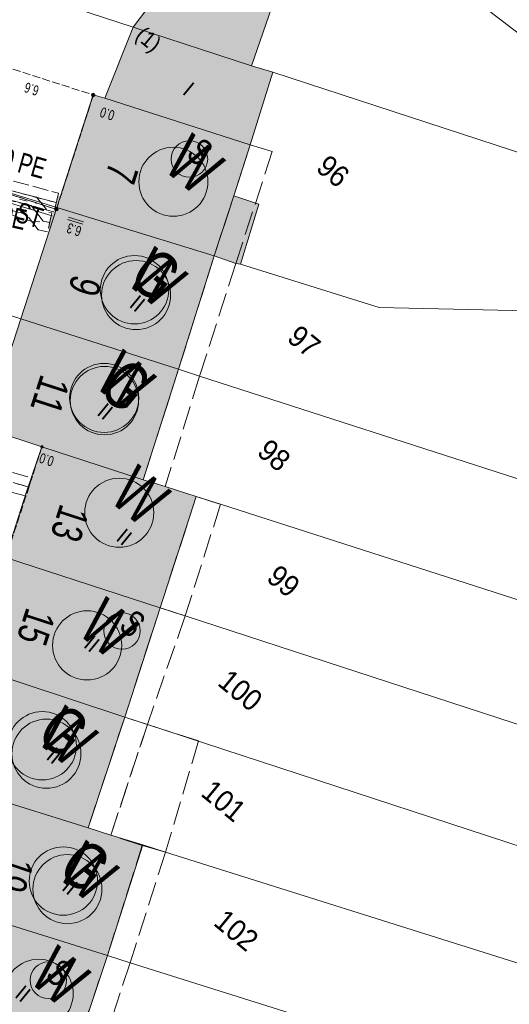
# Model space of a CAD drawing. Header units: metres. Extents: x -740 to 758, y -633 to 854.
# Tile 577 of 656: x 241 to 267, y -365 to -313. Entities that reach past the tile are written whole.
import ezdxf

# ---------------------------------------------------------------- set-up
doc = ezdxf.new("R2010")
doc.units = ezdxf.units.M
doc.header["$MEASUREMENT"] = 0
for name, pattern in [('1248_416', [1.664, 1.248, -0.416]), ('333_125', [0.4576, 0.3328, -0.1248]), ('416_125', [0.5408, 0.416, -0.1248]), ('416_416', [0.832, 0.416, -0.416]), ('832_208', [1.04, 0.832, -0.208])]:
    doc.linetypes.add(name, pattern=pattern)
for name, color, linetype in [('Gas.LOVION', 7, 'Continuous'), ('Grundkarte.LOVION', 7, 'Continuous'), ('Grundkarte_Text.LOVION', 7, 'Continuous'), ('Strom.LOVION', 7, 'Continuous'), ('StromBemass.LOVION', 7, 'Continuous'), ('Wasser.LOVION', 7, 'Continuous')]:
    doc.layers.add(name, color=color, linetype=linetype)
doc.styles.add('ERSTELLTER_STIL_1', font='arial.ttf')

msp = doc.modelspace()

# ---------------------------------------------------------------- hatches: boundary and pattern name
at = {"layer": 'Gas.LOVION', "linetype": 'Continuous', "lineweight": 13}
msp.add_hatch(color=7, dxfattribs=at).paths.add_polyline_path([(243.03, -323.168), (242.82, -323.883), (243.169, -323.982), (243.38, -323.267)])
at = {"layer": 'Grundkarte.LOVION', "linetype": 'Continuous', "lineweight": 18}
for color, points in [(254, [(253.805, -310.942), (250.871, -308.747), (247.181, -313.629), (253.379, -315.654), (254.737, -311.708)]), (254, [(253.379, -315.654), (247.181, -313.629), (245.683, -317.352), (253.311, -319.798), (254.505, -315.987)]), (9, [(253.311, -319.798), (245.683, -317.352), (245.075, -317.175), (243.171, -323.095), (251.428, -325.628), (252.56, -326.02), (252.8, -326.055), (253.764, -322.917), (252.451, -322.483)]), (9, [(241.288, -328.925), (249.557, -331.574), (251.428, -325.628), (243.171, -323.095)]), (9, [(241.288, -328.925), (239.399, -334.695), (239.671, -334.757), (242.388, -335.644), (247.7, -337.371), (249.557, -331.574)]), (9, [(242.388, -335.644), (241.584, -337.999), (240.473, -341.447), (248.592, -344.082), (250.475, -338.253), (248.858, -337.731), (247.7, -337.371)]), (9, [(240.473, -341.447), (238.637, -347.154), (246.73, -349.82), (248.592, -344.082)]), (9, [(238.637, -347.154), (236.674, -353.079), (239.541, -353.981), (244.814, -355.623), (246.73, -349.82)]), (9, [(237.593, -359.758), (245.824, -362.323), (247.681, -356.525), (246.005, -356.009), (244.814, -355.623), (239.541, -353.981)]), (9, [(237.593, -359.758), (235.678, -365.561), (243.95, -367.944), (245.824, -362.323)])]:
    msp.add_hatch(color=color, dxfattribs=at).paths.add_polyline_path(points)
at = {"layer": 'Strom.LOVION', "linetype": 'Continuous', "lineweight": 13}
msp.add_hatch(color=7, dxfattribs=at).paths.add_polyline_path([(243.307, -322.668), (242.991, -323.674), (243.205, -323.742), (243.52, -322.736)])
at = {"layer": 'StromBemass.LOVION', "linetype": 'Continuous', "lineweight": 13}
for points in [[(245.149, -317.246), (245.156, -317.237), (245.162, -317.226), (245.166, -317.216), (245.169, -317.204), (245.17, -317.193), (245.17, -317.181), (245.169, -317.17), (245.166, -317.158), (245.161, -317.148), (245.156, -317.137), (245.149, -317.128), (245.141, -317.119), (245.132, -317.112), (245.122, -317.106), (245.112, -317.101), (245.1, -317.097), (245.089, -317.095), (245.077, -317.095), (245.066, -317.095), (245.054, -317.098), (245.043, -317.101), (245.033, -317.106), (245.023, -317.112), (245.014, -317.12), (245.006, -317.128), (244.999, -317.138), (244.994, -317.148), (244.989, -317.159), (244.987, -317.17), (244.985, -317.182), (244.985, -317.193), (244.987, -317.205), (244.99, -317.216), (244.994, -317.227), (245, -317.237), (245.006, -317.247), (245.014, -317.255), (245.023, -317.262), (245.033, -317.269), (245.044, -317.274), (245.055, -317.277), (245.066, -317.279), (245.078, -317.28), (245.09, -317.279), (245.101, -317.277), (245.112, -317.273), (245.123, -317.268), (245.132, -317.262), (245.141, -317.255)], [(245.149, -317.246), (245.156, -317.237), (245.162, -317.226), (245.166, -317.216), (245.169, -317.204), (245.17, -317.193), (245.17, -317.181), (245.169, -317.17), (245.166, -317.158), (245.161, -317.148), (245.156, -317.137), (245.149, -317.128), (245.141, -317.119), (245.132, -317.112), (245.122, -317.106), (245.112, -317.101), (245.1, -317.097), (245.089, -317.095), (245.077, -317.095), (245.066, -317.095), (245.054, -317.098), (245.043, -317.101), (245.033, -317.106), (245.023, -317.112), (245.014, -317.12), (245.006, -317.128), (244.999, -317.138), (244.994, -317.148), (244.989, -317.159), (244.987, -317.17), (244.985, -317.182), (244.985, -317.193), (244.987, -317.205), (244.99, -317.216), (244.994, -317.227), (245, -317.237), (245.006, -317.247), (245.014, -317.255), (245.023, -317.262), (245.033, -317.269), (245.044, -317.274), (245.055, -317.277), (245.066, -317.279), (245.078, -317.28), (245.09, -317.279), (245.101, -317.277), (245.112, -317.273), (245.123, -317.268), (245.132, -317.262), (245.141, -317.255)], [(243.221, -323.237), (243.228, -323.227), (243.234, -323.217), (243.238, -323.206), (243.241, -323.195), (243.242, -323.183), (243.242, -323.171), (243.241, -323.159), (243.238, -323.148), (243.233, -323.137), (243.228, -323.127), (243.221, -323.117), (243.213, -323.109), (243.204, -323.101), (243.194, -323.095), (243.183, -323.09), (243.172, -323.086), (243.16, -323.084), (243.148, -323.084), (243.137, -323.084), (243.125, -323.087), (243.114, -323.09), (243.103, -323.095), (243.093, -323.102), (243.084, -323.109), (243.076, -323.118), (243.069, -323.127), (243.064, -323.138), (243.06, -323.149), (243.057, -323.16), (243.055, -323.172), (243.055, -323.183), (243.057, -323.195), (243.06, -323.207), (243.064, -323.217), (243.07, -323.228), (243.077, -323.237), (243.085, -323.246), (243.094, -323.253), (243.104, -323.26), (243.114, -323.264), (243.126, -323.268), (243.137, -323.27), (243.149, -323.271), (243.161, -323.27), (243.172, -323.268), (243.183, -323.264), (243.194, -323.259), (243.204, -323.253), (243.213, -323.245)], [(243.221, -323.237), (243.228, -323.227), (243.234, -323.217), (243.238, -323.206), (243.241, -323.195), (243.242, -323.183), (243.242, -323.171), (243.241, -323.159), (243.238, -323.148), (243.233, -323.137), (243.228, -323.127), (243.221, -323.117), (243.213, -323.109), (243.204, -323.101), (243.194, -323.095), (243.183, -323.09), (243.172, -323.086), (243.16, -323.084), (243.148, -323.084), (243.137, -323.084), (243.125, -323.087), (243.114, -323.09), (243.103, -323.095), (243.093, -323.102), (243.084, -323.109), (243.076, -323.118), (243.069, -323.127), (243.064, -323.138), (243.06, -323.149), (243.057, -323.16), (243.055, -323.172), (243.055, -323.183), (243.057, -323.195), (243.06, -323.207), (243.064, -323.217), (243.07, -323.228), (243.077, -323.237), (243.085, -323.246), (243.094, -323.253), (243.104, -323.26), (243.114, -323.264), (243.126, -323.268), (243.137, -323.27), (243.149, -323.271), (243.161, -323.27), (243.172, -323.268), (243.183, -323.264), (243.194, -323.259), (243.204, -323.253), (243.213, -323.245)], [(242.439, -335.686), (242.443, -335.679), (242.447, -335.672), (242.45, -335.665), (242.452, -335.657), (242.453, -335.649), (242.453, -335.641), (242.452, -335.633), (242.45, -335.626), (242.447, -335.618), (242.443, -335.611), (242.438, -335.605), (242.433, -335.599), (242.427, -335.594), (242.42, -335.59), (242.413, -335.586), (242.405, -335.584), (242.397, -335.582), (242.389, -335.582), (242.381, -335.582), (242.373, -335.584), (242.366, -335.586), (242.359, -335.59), (242.352, -335.594), (242.346, -335.599), (242.34, -335.605), (242.336, -335.611), (242.332, -335.618), (242.329, -335.626), (242.327, -335.634), (242.326, -335.642), (242.326, -335.65), (242.327, -335.658), (242.329, -335.665), (242.332, -335.673), (242.336, -335.68), (242.341, -335.686), (242.346, -335.692), (242.352, -335.697), (242.359, -335.701), (242.366, -335.705), (242.374, -335.707), (242.382, -335.709), (242.39, -335.709), (242.398, -335.709), (242.405, -335.707), (242.413, -335.705), (242.42, -335.701), (242.427, -335.697), (242.433, -335.692)], [(242.439, -335.686), (242.443, -335.679), (242.447, -335.672), (242.45, -335.665), (242.452, -335.657), (242.453, -335.649), (242.453, -335.641), (242.452, -335.633), (242.45, -335.626), (242.447, -335.618), (242.443, -335.611), (242.438, -335.605), (242.433, -335.599), (242.427, -335.594), (242.42, -335.59), (242.413, -335.586), (242.405, -335.584), (242.397, -335.582), (242.389, -335.582), (242.381, -335.582), (242.373, -335.584), (242.366, -335.586), (242.359, -335.59), (242.352, -335.594), (242.346, -335.599), (242.34, -335.605), (242.336, -335.611), (242.332, -335.618), (242.329, -335.626), (242.327, -335.634), (242.326, -335.642), (242.326, -335.65), (242.327, -335.658), (242.329, -335.665), (242.332, -335.673), (242.336, -335.68), (242.341, -335.686), (242.346, -335.692), (242.352, -335.697), (242.359, -335.701), (242.366, -335.705), (242.374, -335.707), (242.382, -335.709), (242.39, -335.709), (242.398, -335.709), (242.405, -335.707), (242.413, -335.705), (242.42, -335.701), (242.427, -335.697), (242.433, -335.692)], [(242.439, -335.686), (242.443, -335.679), (242.447, -335.672), (242.45, -335.665), (242.452, -335.657), (242.453, -335.649), (242.453, -335.641), (242.452, -335.633), (242.45, -335.626), (242.447, -335.618), (242.443, -335.611), (242.438, -335.605), (242.433, -335.599), (242.427, -335.594), (242.42, -335.59), (242.413, -335.586), (242.405, -335.584), (242.397, -335.582), (242.389, -335.582), (242.381, -335.582), (242.373, -335.584), (242.366, -335.586), (242.359, -335.59), (242.352, -335.594), (242.346, -335.599), (242.34, -335.605), (242.336, -335.611), (242.332, -335.618), (242.329, -335.626), (242.327, -335.634), (242.326, -335.642), (242.326, -335.65), (242.327, -335.658), (242.329, -335.665), (242.332, -335.673), (242.336, -335.68), (242.341, -335.686), (242.346, -335.692), (242.352, -335.697), (242.359, -335.701), (242.366, -335.705), (242.374, -335.707), (242.382, -335.709), (242.39, -335.709), (242.398, -335.709), (242.405, -335.707), (242.413, -335.705), (242.42, -335.701), (242.427, -335.697), (242.433, -335.692)], [(242.439, -335.686), (242.443, -335.679), (242.447, -335.672), (242.45, -335.665), (242.452, -335.657), (242.453, -335.649), (242.453, -335.641), (242.452, -335.633), (242.45, -335.626), (242.447, -335.618), (242.443, -335.611), (242.438, -335.605), (242.433, -335.599), (242.427, -335.594), (242.42, -335.59), (242.413, -335.586), (242.405, -335.584), (242.397, -335.582), (242.389, -335.582), (242.381, -335.582), (242.373, -335.584), (242.366, -335.586), (242.359, -335.59), (242.352, -335.594), (242.346, -335.599), (242.34, -335.605), (242.336, -335.611), (242.332, -335.618), (242.329, -335.626), (242.327, -335.634), (242.326, -335.642), (242.326, -335.65), (242.327, -335.658), (242.329, -335.665), (242.332, -335.673), (242.336, -335.68), (242.341, -335.686), (242.346, -335.692), (242.352, -335.697), (242.359, -335.701), (242.366, -335.705), (242.374, -335.707), (242.382, -335.709), (242.39, -335.709), (242.398, -335.709), (242.405, -335.707), (242.413, -335.705), (242.42, -335.701), (242.427, -335.697), (242.433, -335.692)], [(242.439, -335.686), (242.443, -335.679), (242.447, -335.672), (242.45, -335.665), (242.452, -335.657), (242.453, -335.649), (242.453, -335.641), (242.452, -335.633), (242.45, -335.626), (242.447, -335.618), (242.443, -335.611), (242.438, -335.605), (242.433, -335.599), (242.427, -335.594), (242.42, -335.59), (242.413, -335.586), (242.405, -335.584), (242.397, -335.582), (242.389, -335.582), (242.381, -335.582), (242.373, -335.584), (242.366, -335.586), (242.359, -335.59), (242.352, -335.594), (242.346, -335.599), (242.34, -335.605), (242.336, -335.611), (242.332, -335.618), (242.329, -335.626), (242.327, -335.634), (242.326, -335.642), (242.326, -335.65), (242.327, -335.658), (242.329, -335.665), (242.332, -335.673), (242.336, -335.68), (242.341, -335.686), (242.346, -335.692), (242.352, -335.697), (242.359, -335.701), (242.366, -335.705), (242.374, -335.707), (242.382, -335.709), (242.39, -335.709), (242.398, -335.709), (242.405, -335.707), (242.413, -335.705), (242.42, -335.701), (242.427, -335.697), (242.433, -335.692)], [(242.439, -335.686), (242.443, -335.679), (242.447, -335.672), (242.45, -335.665), (242.452, -335.657), (242.453, -335.649), (242.453, -335.641), (242.452, -335.633), (242.45, -335.626), (242.447, -335.618), (242.443, -335.611), (242.438, -335.605), (242.433, -335.599), (242.427, -335.594), (242.42, -335.59), (242.413, -335.586), (242.405, -335.584), (242.397, -335.582), (242.389, -335.582), (242.381, -335.582), (242.373, -335.584), (242.366, -335.586), (242.359, -335.59), (242.352, -335.594), (242.346, -335.599), (242.34, -335.605), (242.336, -335.611), (242.332, -335.618), (242.329, -335.626), (242.327, -335.634), (242.326, -335.642), (242.326, -335.65), (242.327, -335.658), (242.329, -335.665), (242.332, -335.673), (242.336, -335.68), (242.341, -335.686), (242.346, -335.692), (242.352, -335.697), (242.359, -335.701), (242.366, -335.705), (242.374, -335.707), (242.382, -335.709), (242.39, -335.709), (242.398, -335.709), (242.405, -335.707), (242.413, -335.705), (242.42, -335.701), (242.427, -335.697), (242.433, -335.692)]]:
    msp.add_hatch(color=7, dxfattribs=at).paths.add_polyline_path(points)
at = {"layer": 'Wasser.LOVION', "linetype": 'Continuous', "lineweight": 13}
for points in [[(243.228, -322.469), (243.046, -323.181), (243.396, -323.28), (243.591, -322.552)], [(242.886, -323.507), (242.721, -324.233), (243.083, -324.316), (243.249, -323.59)], [(241.806, -337.401), (241.609, -338.1), (241.974, -338.212), (242.169, -337.483)]]:
    msp.add_hatch(color=7, dxfattribs=at).paths.add_polyline_path(points)

# ---------------------------------------------------------------- linework, layer by layer
at = {"layer": 'Gas.LOVION', "color": 5, "linetype": 'Continuous', "lineweight": 18}
msp.add_lwpolyline([(235.777, -321.38), (235.868, -321.4), (236.172, -321.489), (242.932, -323.518)], dxfattribs=at)
for centre, radius in [((247.246, -327.402), 1.793), ((245.67, -333.221), 1.793), ((242.409, -351.321), 1.792), ((243.513, -358.417), 1.793)]:
    msp.add_circle(centre, radius, dxfattribs=at)
at = {"layer": 'Grundkarte.LOVION', "color": 8, "linetype": 'Continuous', "lineweight": 18}
for points in [[(258.327, -307.013), (269.063, -315.244)], [(269.063, -315.244), (258.327, -307.013)], [(268.887, -320.699), (254.505, -315.987), (253.379, -315.654), (247.181, -313.629), (240.311, -311.375)]]:
    msp.add_lwpolyline(points, dxfattribs=at)
for points in [[(253.805, -310.942), (254.737, -311.708), (253.379, -315.654), (247.181, -313.629), (250.871, -308.747)], [(237.289, -321.276), (237.575, -320.273), (237.95, -318.965), (239.554, -313.607), (240.311, -311.375), (247.181, -313.629), (253.379, -315.654), (254.505, -315.987), (268.887, -320.699), (268.83, -324.045), (268.647, -328.525), (260.086, -328.328), (252.8, -326.055), (252.56, -326.02), (251.428, -325.628), (243.171, -323.095)], [(253.379, -315.654), (254.505, -315.987), (253.311, -319.798), (245.683, -317.352), (247.181, -313.629)], [(253.311, -319.798), (252.451, -322.483), (253.764, -322.917), (252.8, -326.055), (252.56, -326.02), (251.428, -325.628), (243.171, -323.095), (245.075, -317.175), (245.683, -317.352)], [(237.289, -321.276), (243.171, -323.095), (251.428, -325.628), (252.56, -326.02), (252.8, -326.055), (260.086, -328.328), (268.647, -328.525), (268.326, -337.63), (250.656, -331.939), (249.557, -331.574), (241.288, -328.925), (235.491, -327.068)], [(241.288, -328.925), (243.171, -323.095), (251.428, -325.628), (249.557, -331.574)], [(250.656, -331.939), (268.326, -337.63), (268.113, -343.917), (251.757, -338.659), (250.475, -338.253), (248.858, -337.731), (247.7, -337.371), (242.388, -335.644), (239.671, -334.757), (239.399, -334.695), (233.692, -332.859), (235.491, -327.068), (241.288, -328.925), (249.557, -331.574)], [(241.288, -328.925), (249.557, -331.574), (247.7, -337.371), (242.388, -335.644), (239.671, -334.757), (239.399, -334.695)], [(233.692, -332.859), (239.399, -334.695), (239.671, -334.757), (242.388, -335.644), (247.7, -337.371), (248.858, -337.731), (250.475, -338.253), (251.757, -338.659), (268.113, -343.917), (267.917, -350.379), (249.906, -344.515), (248.592, -344.082), (240.473, -341.447), (232.444, -338.833), (233.337, -334.667), (233.544, -333.76)], [(242.388, -335.644), (247.7, -337.371), (248.858, -337.731), (250.475, -338.253), (248.592, -344.082), (240.473, -341.447), (241.584, -337.999)], [(249.906, -344.515), (267.917, -350.379), (267.736, -356.693), (247.92, -350.207), (246.73, -349.82), (238.637, -347.154), (231.035, -344.675), (232.444, -338.833), (240.473, -341.447), (248.592, -344.082)], [(240.473, -341.447), (248.592, -344.082), (246.73, -349.82), (238.637, -347.154)], [(229.906, -350.963), (231.035, -344.675), (238.637, -347.154), (246.73, -349.82), (247.92, -350.207), (267.736, -356.693), (267.532, -362.771), (248.871, -356.911), (247.681, -356.525), (246.005, -356.009), (244.814, -355.623), (239.541, -353.981), (236.674, -353.079)], [(238.637, -347.154), (246.73, -349.82), (244.814, -355.623), (239.541, -353.981), (236.674, -353.079)], [(267.293, -369.09), (247.015, -362.709), (245.824, -362.323), (237.593, -359.758), (228.93, -356.999), (229.906, -350.963), (236.674, -353.079), (239.541, -353.981), (244.814, -355.623), (246.005, -356.009), (247.681, -356.525), (248.871, -356.911), (267.532, -362.771)], [(237.593, -359.758), (239.541, -353.981), (244.814, -355.623), (246.005, -356.009), (247.681, -356.525), (245.824, -362.323)], [(228.93, -356.999), (237.593, -359.758), (245.824, -362.323), (247.015, -362.709), (267.293, -369.09), (267.036, -378.248), (250.456, -369.791), (245.167, -368.298), (243.95, -367.944), (235.678, -365.561), (228.014, -363.354)], [(237.593, -359.758), (245.824, -362.323), (243.95, -367.944), (235.678, -365.561)]]:
    msp.add_lwpolyline(points, close=True, dxfattribs=at)
at = {"layer": 'Grundkarte.LOVION', "color": 8, "linetype": '1248_416', "lineweight": 18}
for points in [[(252.56, -326.02), (251.428, -325.628), (252.451, -322.483), (253.311, -319.798), (254.47, -320.158)], [(250.656, -331.939), (249.557, -331.574), (251.428, -325.628), (252.56, -326.02)], [(248.858, -337.731), (247.7, -337.371), (249.557, -331.574), (250.656, -331.939)], [(249.906, -344.515), (248.592, -344.082), (250.475, -338.253), (251.757, -338.659)], [(247.92, -350.207), (246.73, -349.82), (248.592, -344.082), (249.906, -344.515)], [(246.005, -356.009), (244.814, -355.623), (246.73, -349.82), (247.92, -350.207)], [(247.654, -356.557), (246.005, -356.009), (247.92, -350.207), (250.605, -351.067), (248.871, -356.911)], [(247.015, -362.709), (245.824, -362.323), (247.654, -356.557), (247.681, -356.525), (248.871, -356.911)], [(245.167, -368.298), (243.95, -367.944), (245.824, -362.323), (247.015, -362.709)]]:
    msp.add_lwpolyline(points, close=True, dxfattribs=at)
at = {"layer": 'Grundkarte.LOVION', "color": 251, "linetype": 'Continuous', "lineweight": 13}
msp.add_lwpolyline([(252.56, -326.02), (251.428, -325.628), (252.451, -322.483), (253.764, -322.917), (252.8, -326.055)], close=True, dxfattribs=at)
at = {"layer": 'Strom.LOVION', "color": 5, "linetype": 'Continuous', "lineweight": 18}
msp.add_lwpolyline([(237.35, -321.3), (243.15, -323.186)], dxfattribs=at)
at = {"layer": 'Strom.LOVION', "color": 1, "linetype": 'Continuous', "lineweight": 18}
for centre in [(250.126, -320.548), (246.591, -345.302), (242.729, -363.621)]:
    msp.add_circle(centre, 0.958, dxfattribs=at)
at = {"layer": 'StromBemass.LOVION', "color": 7, "linetype": '416_125', "lineweight": 13}
for points in [[(238.805, -315.173), (245.091, -317.188), (243.15, -323.186), (237.35, -321.3)], [(242.388, -335.644), (240.106, -342.68), (239.855, -343.444), (239.659, -344.009), (239.48, -344.589), (239.229, -345.352), (236.704, -353.077)]]:
    msp.add_lwpolyline(points, dxfattribs=at)
at = {"layer": 'StromBemass.LOVION', "color": 7, "linetype": 'Continuous', "lineweight": 13}
for points in [[(244.527, -323.968), (243.735, -323.72)], [(244.574, -323.845), (243.782, -323.597)]]:
    msp.add_lwpolyline(points, dxfattribs=at)
for centre, radius in [((245.078, -317.187), 0.0927), ((245.078, -317.187), 0.0927), ((243.149, -323.177), 0.0937), ((243.149, -323.177), 0.0937), ((242.389, -335.645), 0.0637), ((242.389, -335.645), 0.0637), ((242.389, -335.645), 0.0637), ((242.389, -335.645), 0.0637), ((242.389, -335.645), 0.0637), ((242.389, -335.645), 0.0637)]:
    msp.add_circle(centre, radius, dxfattribs=at)
at = {"layer": 'Wasser.LOVION', "color": 7, "linetype": '832_208', "lineweight": 13}
for points in [[(243.259, -322.333), (243.015, -323.317), (230.577, -320.041), (230.85, -319.054)], [(242.917, -323.371), (242.69, -324.369), (242.191, -324.255), (241.549, -323.431), (230.359, -320.535), (230.606, -319.58), (242.113, -322.548), (242.752, -323.343)], [(226.662, -333.354), (234.823, -335.35), (241.837, -337.265), (241.578, -338.236), (234.576, -336.305), (226.402, -334.326)]]:
    msp.add_lwpolyline(points, close=True, dxfattribs=at)
at = {"layer": 'Wasser.LOVION', "color": 150, "linetype": 'Continuous', "lineweight": 18}
for points in [[(230.099, -319.378), (230.189, -319.399), (230.707, -319.555), (243.145, -322.832)], [(229.916, -319.928), (230.007, -319.949), (230.489, -320.05), (241.831, -322.99), (242.457, -323.801), (242.803, -323.87)]]:
    msp.add_lwpolyline(points, dxfattribs=at)
at = {"layer": 'Wasser.LOVION', "color": 252, "linetype": '416_416', "lineweight": 18}
for points in [[(230.707, -319.555), (243.145, -322.832)], [(242.432, -322.946), (230.489, -320.05), (241.868, -323.828), (242.803, -323.87)], [(226.532, -333.84), (234.706, -335.819), (241.707, -337.75)]]:
    msp.add_lwpolyline(points, dxfattribs=at)
at = {"layer": 'Wasser.LOVION', "color": 150, "linetype": '333_125', "lineweight": 18}
msp.add_lwpolyline([(234.706, -335.819), (241.707, -337.75)], dxfattribs=at)
at = {"layer": 'Wasser.LOVION', "color": 94, "linetype": 'Continuous', "lineweight": 18}
for centre, radius in [((249.283, -321.74), 1.811), ((247.328, -327.682), 1.81), ((245.655, -333.079), 1.812), ((246.444, -339.101), 1.812), ((244.759, -346.057), 1.813), ((242.625, -351.738), 1.813), ((243.726, -358.842), 1.813), ((242.22, -364.327), 1.81)]:
    msp.add_circle(centre, radius, dxfattribs=at)

# ---------------------------------------------------------------- texts
at = {"layer": 'Gas.LOVION', "color": 5, "linetype": 'Continuous', "lineweight": 18, "attachment_point": 7, "style": 'ERSTELLTER_STIL_1'}
for s, insert, char_height, rotation in [('{\\A1;\\W0.71558x;40 ST}', (239.506, -323.394), 1.06709, 343.2439), ('{\\A1;\\W0.71562x;G}', (246.817, -326.985), 2.48983, 320.5838), ('{\\A1;\\W0.71564x;G}', (245.243, -332.799), 2.48983, 320.5838), ('{\\A1;\\W0.71560x;G}', (241.989, -350.91), 2.48985, 320.5841), ('{\\A1;\\W0.71562x;G}', (243.111, -357.997), 2.48983, 320.5838)]:
    msp.add_mtext(s, dxfattribs=dict(at, insert=insert, char_height=char_height, rotation=rotation))
at = {"layer": 'Grundkarte_Text.LOVION', "color": 7, "linetype": 'Continuous', "lineweight": 13, "attachment_point": 7, "style": 'ERSTELLTER_STIL_1'}
for s, insert, char_height, rotation in [('{\\A1;\\W0.89449x;(1)}', (247.074, -314.369), 0.83074, 320.5848), ('{\\A1;\\W0.89460x;I}', (249.711, -317.095), 0.83075, 320.5808), ('{\\A1;\\W0.89449x;96}', (256.695, -321.131), 1.12434, 320.5841), ('{\\A1;\\W0.89458x;II}', (246.918, -328.262), 0.83074, 320.5848), ('{\\A1;\\W0.89446x;97}', (255.174, -330.058), 1.12434, 320.5841), ('{\\A1;\\W0.89449x;II}', (245.226, -333.925), 0.83074, 320.5848), ('{\\A1;\\W0.89448x;98}', (253.6, -336.033), 1.12432, 320.5834), ('{\\A1;\\W0.89451x;II}', (246.224, -340.507), 0.83072, 320.5836), ('{\\A1;\\W0.89446x;99}', (254.097, -342.635), 1.12434, 320.5841), ('{\\A1;\\W0.89451x;II}', (244.526, -346.111), 0.83072, 320.5836), ('{\\A1;\\W0.89450x;100}', (251.531, -348.118), 1.12432, 320.5834), ('{\\A1;\\W0.89445x;II}', (242.558, -351.978), 0.83074, 320.5848), ('{\\A1;\\W0.89448x;101}', (250.658, -353.917), 1.12434, 320.5841), ('{\\A1;\\W0.89451x;II}', (243.377, -358.844), 0.83072, 320.5836), ('{\\A1;\\W0.89448x;102}', (251.316, -360.703), 1.12434, 320.5841), ('{\\A1;\\W0.89449x;II}', (240.911, -364.464), 0.83074, 320.5848)]:
    msp.add_mtext(s, dxfattribs=dict(at, insert=insert, char_height=char_height, rotation=rotation))
at = {"layer": 'Grundkarte_Text.LOVION', "color": 8, "linetype": 'Continuous', "lineweight": 18, "attachment_point": 7, "style": 'ERSTELLTER_STIL_1'}
for s, insert, char_height, rotation in [('{\\A1;\\W0.71558x;7}', (245.951, -320.635), 1.60084, 252.0668), ('{\\A1;\\W0.71558x;9}', (243.998, -326.532), 1.60084, 252.0668), ('{\\A1;\\W0.76674x;11}', (242.351, -331.774), 1.60084, 252.0668), ('{\\A1;\\W0.71559x;13}', (243.348, -338.569), 1.60081, 251.9407), ('{\\A1;\\W0.71560x;15}', (241.576, -344), 1.60082, 251.9398), ('{\\A1;\\W0.71557x;19}', (240.459, -356.962), 1.60086, 251.3995)]:
    msp.add_mtext(s, dxfattribs=dict(at, insert=insert, char_height=char_height, rotation=rotation))
at = {"layer": 'Strom.LOVION', "color": 1, "linetype": 'Continuous', "lineweight": 18, "attachment_point": 7, "style": 'ERSTELLTER_STIL_1'}
for s, insert, char_height, rotation in [('{\\A1;\\W0.71560x;S}', (249.882, -320.423), 1.37443, 320.5822), ('{\\A1;\\W0.71556x;S}', (246.346, -345.167), 1.37442, 320.5841), ('{\\A1;\\W0.71556x;S}', (242.491, -363.484), 1.37442, 320.5841)]:
    msp.add_mtext(s, dxfattribs=dict(at, insert=insert, char_height=char_height, rotation=rotation))
at = {"layer": 'StromBemass.LOVION', "color": 7, "linetype": 'Continuous', "lineweight": 13, "attachment_point": 7, "style": 'ERSTELLTER_STIL_1'}
for s, insert, char_height, rotation in [('{\\A1;\\W0.71559x;6.6}', (242.285, -316.732), 0.53355, 162.2436), ('{\\A1;\\W0.71554x;0.0}', (246.253, -318.028), 0.53357, 162.2445), ('{\\A1;\\W0.71559x;6.3}', (244.514, -324.109), 0.53355, 162.2436), ('{\\A1;\\W0.71562x;0.0}', (243.072, -336.17), 0.53354, 161.9584)]:
    msp.add_mtext(s, dxfattribs=dict(at, insert=insert, char_height=char_height, rotation=rotation))
at = {"layer": 'Wasser.LOVION', "color": 94, "linetype": 'Continuous', "lineweight": 18, "attachment_point": 7, "style": 'ERSTELLTER_STIL_1'}
for s, insert, char_height, rotation in [('{\\A1;\\W0.71561x;W}', (248.672, -321.051), 2.48985, 320.5841), ('{\\A1;\\W0.71561x;W}', (246.712, -327.006), 2.48985, 320.5841), ('{\\A1;\\W0.71561x;W}', (245.052, -332.4), 2.48985, 320.5841), ('{\\A1;\\W0.71561x;W}', (245.834, -338.427), 2.48985, 320.5841), ('{\\A1;\\W0.71562x;W}', (244.163, -345.373), 2.48983, 320.5838), ('{\\A1;\\W0.71561x;W}', (242.015, -351.066), 2.48985, 320.5841), ('{\\A1;\\W0.71562x;W}', (243.108, -358.156), 2.48983, 320.5838), ('{\\A1;\\W0.71562x;W}', (241.619, -363.636), 2.48983, 320.5838)]:
    msp.add_mtext(s, dxfattribs=dict(at, insert=insert, char_height=char_height, rotation=rotation))
at = {"layer": 'Wasser.LOVION', "color": 150, "linetype": 'Continuous', "lineweight": 18, "attachment_point": 7, "style": 'ERSTELLTER_STIL_1'}
for s, insert, char_height, rotation in [('{\\A1;\\W0.71558x;40 PE}', (239.615, -320.824), 1.06709, 344.2448), ('{\\A1;\\W0.71559x;40 PE}', (238.599, -323.653), 1.06707, 347.2456)]:
    msp.add_mtext(s, dxfattribs=dict(at, insert=insert, char_height=char_height, rotation=rotation))

doc.saveas('drawing.dxf')
